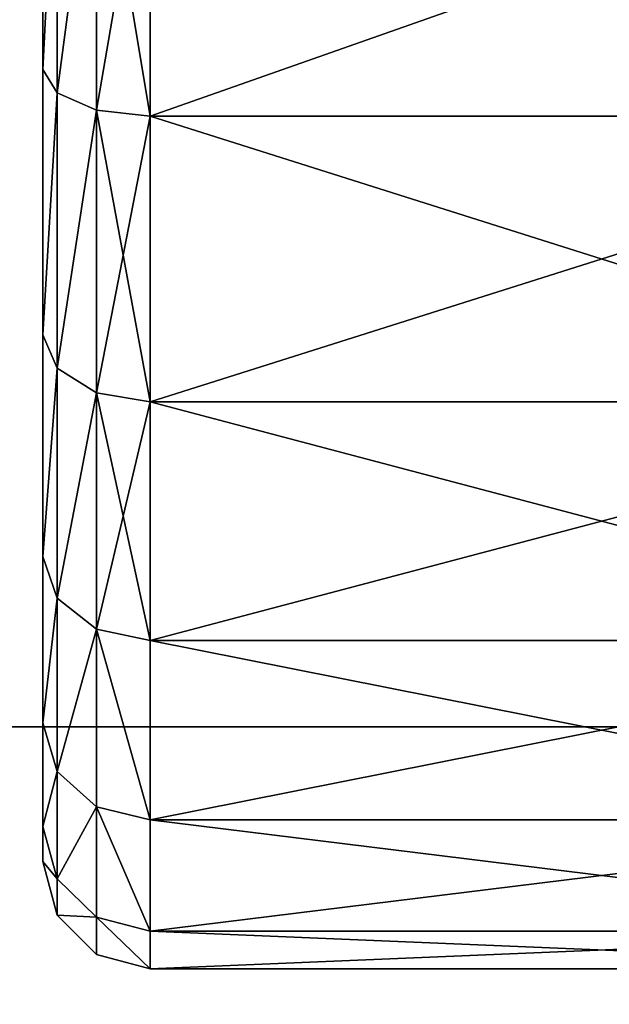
# Model space of a CAD drawing. Extents: x 0 to 48.8, y 0 to 26.9.
# Tile 851 of 872: x 46.288 to 46.672, y 8.695 to 9.336. Entities that reach past the tile are written whole.
import ezdxf

# ---------------------------------------------------------------- set-up
doc = ezdxf.new("R2010")
doc.units = 0
doc.header["$MEASUREMENT"] = 0
doc.layers.get('0').update_dxf_attribs({"linetype": 'CONTINUOUS'})
doc.layers.add('BODY', color=251, linetype='CONTINUOUS')

# ---------------------------------------------------------------- blocks, each defined once
blk = doc.blocks.new('T48IT100NP_TRADECAD_DXF')
at = {"layer": 'BODY', "color": 0}
for p, q in [((46.3029, 9.4955, 2.1392), (46.3029, 9.3031, 2.0719)), ((46.3029, 9.3031, 0.4311), (46.3029, 9.4955, 0.3638)), ((46.3029, 9.3031, 0.4311), (46.3029, 9.4955, 0.3638)), ((46.3029, 9.4955, 2.1392), (46.3029, 9.3031, 2.0719)), ((46.3123, 9.2879, 0.3996), (46.3123, 9.4877, 0.3297)), ((46.3123, 9.2879, 0.3996), (46.3123, 9.4877, 0.3297)), ((46.3123, 9.4877, 2.1733), (46.3123, 9.2879, 2.1034)), ((46.3123, 9.4877, 2.1733), (46.3123, 9.2879, 2.1034)), ((46.3379, 9.2767, 0.3765), (46.3379, 9.482, 0.3047)), ((46.3379, 9.2767, 0.3765), (46.3379, 9.482, 0.3047)), ((46.3379, 9.482, 2.1983), (46.3379, 9.2767, 2.1265)), ((46.3379, 9.482, 2.1983), (46.3379, 9.2767, 2.1265)), ((46.3729, 9.2727, 0.3681), (46.3729, 9.4799, 0.2956)), ((46.3729, 9.2727, 0.3681), (46.3729, 9.4799, 0.2956)), ((46.3729, 9.4799, 2.2075), (46.3729, 9.2727, 2.135)), ((46.3729, 9.4799, 2.2075), (46.3729, 9.2727, 2.135)), ((46.3029, 9.3031, 2.0719), (46.3029, 9.1304, 1.9634)), ((46.3029, 9.1304, 0.5396), (46.3029, 9.3031, 0.4311)), ((46.3029, 9.3031, 0.4311), (46.3123, 9.2879, 0.3996)), ((46.3029, 9.3031, 0.4311), (46.3123, 9.2879, 0.3996)), ((46.3029, 9.1304, 0.5396), (46.3029, 9.3031, 0.4311)), ((46.3029, 9.3031, 2.0719), (46.3123, 9.2879, 2.1034)), ((46.3029, 9.3031, 2.0719), (46.3029, 9.1304, 1.9634)), ((46.3029, 9.3031, 2.0719), (46.3123, 9.2879, 2.1034)), ((46.3123, 9.2879, 0.3996), (46.3379, 9.2767, 0.3765)), ((46.3123, 9.1086, 0.5123), (46.3123, 9.2879, 0.3996)), ((46.3123, 9.2879, 0.3996), (46.3379, 9.2767, 0.3765)), ((46.3123, 9.1086, 0.5123), (46.3123, 9.2879, 0.3996)), ((46.3123, 9.2879, 2.1034), (46.3123, 9.1086, 1.9908)), ((46.3123, 9.2879, 2.1034), (46.3379, 9.2767, 2.1265)), ((46.3123, 9.2879, 2.1034), (46.3123, 9.1086, 1.9908)), ((46.3123, 9.2879, 2.1034), (46.3379, 9.2767, 2.1265)), ((46.3379, 9.2767, 0.3765), (46.3729, 9.2727, 0.3681)), ((46.3379, 9.0926, 0.4922), (46.3379, 9.2767, 0.3765)), ((46.3379, 9.2767, 0.3765), (46.3729, 9.2727, 0.3681)), ((46.3379, 9.0926, 0.4922), (46.3379, 9.2767, 0.3765)), ((46.3379, 9.2767, 2.1265), (46.3379, 9.0926, 2.0108)), ((46.3379, 9.2767, 2.1265), (46.3729, 9.2727, 2.135)), ((46.3379, 9.2767, 2.1265), (46.3379, 9.0926, 2.0108)), ((46.3379, 9.2767, 2.1265), (46.3729, 9.2727, 2.135)), ((46.3729, 9.2727, 0.3681), (46.9608, 9.2727, 0.3681)), ((46.3729, 9.0868, 0.4849), (46.3729, 9.2727, 0.3681)), ((46.3729, 9.2727, 0.3681), (46.9608, 9.2727, 0.3681)), ((46.3729, 9.0868, 0.4849), (46.3729, 9.2727, 0.3681)), ((46.3729, 9.2727, 2.135), (46.3729, 9.0868, 2.0181)), ((46.3729, 9.2727, 2.135), (46.9608, 9.2727, 2.135)), ((46.3729, 9.2727, 2.135), (46.3729, 9.0868, 2.0181)), ((46.3729, 9.2727, 2.135), (46.9608, 9.2727, 2.135)), ((46.3029, 9.1304, 1.9634), (46.3029, 8.9862, 1.8192)), ((46.3029, 8.9862, 0.6838), (46.3029, 9.1304, 0.5396)), ((46.3029, 9.1304, 0.5396), (46.3123, 9.1086, 0.5123)), ((46.3029, 9.1304, 0.5396), (46.3123, 9.1086, 0.5123)), ((46.3029, 8.9862, 0.6838), (46.3029, 9.1304, 0.5396)), ((46.3029, 9.1304, 1.9634), (46.3123, 9.1086, 1.9908)), ((46.3029, 9.1304, 1.9634), (46.3029, 8.9862, 1.8192)), ((46.3029, 9.1304, 1.9634), (46.3123, 9.1086, 1.9908)), ((46.3123, 9.1086, 0.5123), (46.3379, 9.0926, 0.4922)), ((46.3123, 8.9589, 0.662), (46.3123, 9.1086, 0.5123)), ((46.3123, 9.1086, 0.5123), (46.3379, 9.0926, 0.4922)), ((46.3123, 8.9589, 0.662), (46.3123, 9.1086, 0.5123)), ((46.3123, 9.1086, 1.9908), (46.3123, 8.9589, 1.841)), ((46.3123, 9.1086, 1.9908), (46.3379, 9.0926, 2.0108)), ((46.3123, 9.1086, 1.9908), (46.3123, 8.9589, 1.841)), ((46.3123, 9.1086, 1.9908), (46.3379, 9.0926, 2.0108)), ((46.3379, 9.0926, 0.4922), (46.3729, 9.0868, 0.4849)), ((46.3379, 8.9388, 0.646), (46.3379, 9.0926, 0.4922)), ((46.3379, 9.0926, 0.4922), (46.3729, 9.0868, 0.4849)), ((46.3379, 8.9388, 0.646), (46.3379, 9.0926, 0.4922)), ((46.3379, 9.0926, 2.0108), (46.3379, 8.9388, 1.857)), ((46.3379, 9.0926, 2.0108), (46.3729, 9.0868, 2.0181)), ((46.3379, 9.0926, 2.0108), (46.3379, 8.9388, 1.857)), ((46.3379, 9.0926, 2.0108), (46.3729, 9.0868, 2.0181)), ((46.3729, 9.0868, 0.4849), (46.9608, 9.0868, 0.4849)), ((46.3729, 8.9315, 0.6402), (46.3729, 9.0868, 0.4849)), ((46.3729, 9.0868, 0.4849), (46.9608, 9.0868, 0.4849)), ((46.3729, 8.9315, 0.6402), (46.3729, 9.0868, 0.4849)), ((46.3729, 9.0868, 2.0181), (46.3729, 8.9315, 1.8629)), ((46.3729, 9.0868, 2.0181), (46.9608, 9.0868, 2.0181)), ((46.3729, 9.0868, 2.0181), (46.3729, 8.9315, 1.8629)), ((46.3729, 9.0868, 2.0181), (46.9608, 9.0868, 2.0181)), ((46.3029, 8.9862, 1.8192), (46.3029, 8.8777, 1.6466)), ((46.3029, 8.8777, 0.8564), (46.3029, 8.9862, 0.6838)), ((46.3029, 8.9862, 0.6838), (46.3123, 8.9589, 0.662)), ((46.3029, 8.9862, 0.6838), (46.3123, 8.9589, 0.662)), ((46.3029, 8.8777, 0.8564), (46.3029, 8.9862, 0.6838)), ((46.3029, 8.9862, 1.8192), (46.3123, 8.9589, 1.841)), ((46.3029, 8.9862, 1.8192), (46.3029, 8.8777, 1.6466)), ((46.3029, 8.9862, 1.8192), (46.3123, 8.9589, 1.841)), ((46.3123, 8.9589, 0.662), (46.3379, 8.9388, 0.646)), ((46.3123, 8.8462, 0.8413), (46.3123, 8.9589, 0.662)), ((46.3123, 8.9589, 0.662), (46.3379, 8.9388, 0.646)), ((46.3123, 8.8462, 0.8413), (46.3123, 8.9589, 0.662)), ((46.3123, 8.9589, 1.841), (46.3123, 8.8462, 1.6618)), ((46.3123, 8.9589, 1.841), (46.3379, 8.9388, 1.857)), ((46.3123, 8.9589, 1.841), (46.3123, 8.8462, 1.6618)), ((46.3123, 8.9589, 1.841), (46.3379, 8.9388, 1.857)), ((46.3379, 8.9388, 0.646), (46.3729, 8.9315, 0.6402)), ((46.3379, 8.8231, 0.8301), (46.3379, 8.9388, 0.646)), ((46.3379, 8.9388, 0.646), (46.3729, 8.9315, 0.6402)), ((46.3379, 8.8231, 0.8301), (46.3379, 8.9388, 0.646)), ((46.3379, 8.9388, 1.857), (46.3379, 8.8231, 1.6729)), ((46.3379, 8.9388, 1.857), (46.3729, 8.9315, 1.8629)), ((46.3379, 8.9388, 1.857), (46.3379, 8.8231, 1.6729)), ((46.3379, 8.9388, 1.857), (46.3729, 8.9315, 1.8629)), ((46.3729, 8.9315, 0.6402), (46.9608, 8.9315, 0.6402)), ((46.3729, 8.8147, 0.8261), (46.3729, 8.9315, 0.6402)), ((46.3729, 8.9315, 0.6402), (46.9608, 8.9315, 0.6402)), ((46.3729, 8.8147, 0.8261), (46.3729, 8.9315, 0.6402)), ((46.3729, 8.9315, 1.8629), (46.3729, 8.8147, 1.677)), ((46.3729, 8.9315, 1.8629), (46.9608, 8.9315, 1.8629)), ((46.3729, 8.9315, 1.8629), (46.3729, 8.8147, 1.677)), ((46.3729, 8.9315, 1.8629), (46.9608, 8.9315, 1.8629)), ((30.8788, 8.8751, 80.6752), (48.044, 8.8751, 80.6752)), ((48.044, 8.8751, 81.6652), (30.8788, 8.8751, 81.6652)), ((48.044, 8.8751, 81.6652), (30.8788, 8.8751, 81.6652)), ((30.8788, 8.8751, 80.6752), (48.044, 8.8751, 80.6752)), ((46.3029, 8.8777, 1.6466), (46.3029, 8.8104, 1.4541)), ((46.3029, 8.8104, 1.0489), (46.3029, 8.8777, 0.8564)), ((46.3029, 8.8777, 0.8564), (46.3123, 8.8462, 0.8413)), ((46.3029, 8.8777, 0.8564), (46.3123, 8.8462, 0.8413)), ((46.3029, 8.8104, 1.0489), (46.3029, 8.8777, 0.8564)), ((46.3029, 8.8777, 1.6466), (46.3123, 8.8462, 1.6618)), ((46.3029, 8.8777, 1.6466), (46.3029, 8.8104, 1.4541)), ((46.3029, 8.8777, 1.6466), (46.3123, 8.8462, 1.6618)), ((46.3123, 8.8462, 0.8413), (46.3379, 8.8231, 0.8301)), ((46.3123, 8.7763, 1.0411), (46.3123, 8.8462, 0.8413)), ((46.3123, 8.8462, 0.8413), (46.3379, 8.8231, 0.8301)), ((46.3123, 8.7763, 1.0411), (46.3123, 8.8462, 0.8413)), ((46.3123, 8.8462, 1.6618), (46.3123, 8.7763, 1.4619)), ((46.3123, 8.8462, 1.6618), (46.3379, 8.8231, 1.6729)), ((46.3123, 8.8462, 1.6618), (46.3123, 8.7763, 1.4619)), ((46.3123, 8.8462, 1.6618), (46.3379, 8.8231, 1.6729)), ((46.3379, 8.8231, 0.8301), (46.3729, 8.8147, 0.8261)), ((46.3379, 8.7513, 1.0354), (46.3379, 8.8231, 0.8301)), ((46.3379, 8.8231, 0.8301), (46.3729, 8.8147, 0.8261)), ((46.3379, 8.7513, 1.0354), (46.3379, 8.8231, 0.8301)), ((46.3379, 8.8231, 1.6729), (46.3379, 8.7513, 1.4676)), ((46.3379, 8.8231, 1.6729), (46.3729, 8.8147, 1.677)), ((46.3379, 8.8231, 1.6729), (46.3379, 8.7513, 1.4676)), ((46.3379, 8.8231, 1.6729), (46.3729, 8.8147, 1.677)), ((46.3729, 8.8147, 0.8261), (46.9608, 8.8147, 0.8261)), ((46.3729, 8.7422, 1.0333), (46.3729, 8.8147, 0.8261)), ((46.3729, 8.8147, 0.8261), (46.9608, 8.8147, 0.8261)), ((46.3729, 8.7422, 1.0333), (46.3729, 8.8147, 0.8261)), ((46.3729, 8.8147, 1.677), (46.3729, 8.7422, 1.4697)), ((46.3729, 8.8147, 1.677), (46.9608, 8.8147, 1.677)), ((46.3729, 8.8147, 1.677), (46.3729, 8.7422, 1.4697)), ((46.3729, 8.8147, 1.677), (46.9608, 8.8147, 1.677)), ((46.3029, 8.8104, 1.4541), (46.3029, 8.7876, 1.2515)), ((46.3029, 8.7876, 1.2515), (46.3029, 8.8104, 1.0489)), ((46.3029, 8.8104, 1.0489), (46.3123, 8.7763, 1.0411)), ((46.3029, 8.8104, 1.0489), (46.3123, 8.7763, 1.0411)), ((46.3029, 8.7876, 1.2515), (46.3029, 8.8104, 1.0489)), ((46.3029, 8.8104, 1.4541), (46.3123, 8.7763, 1.4619)), ((46.3029, 8.8104, 1.4541), (46.3029, 8.7876, 1.2515)), ((46.3029, 8.8104, 1.4541), (46.3123, 8.7763, 1.4619)), ((46.3029, 8.7876, 1.2515), (46.3123, 8.7526, 1.2515)), ((46.3029, 8.7876, 1.2515), (46.3123, 8.7526, 1.2515)), ((46.3123, 8.7763, 1.0411), (46.3379, 8.7513, 1.0354)), ((46.3123, 8.7526, 1.2515), (46.3123, 8.7763, 1.0411)), ((46.3123, 8.7763, 1.0411), (46.3379, 8.7513, 1.0354)), ((46.3123, 8.7526, 1.2515), (46.3123, 8.7763, 1.0411)), ((46.3123, 8.7763, 1.4619), (46.3123, 8.7526, 1.2515)), ((46.3123, 8.7763, 1.4619), (46.3379, 8.7513, 1.4676)), ((46.3123, 8.7763, 1.4619), (46.3123, 8.7526, 1.2515)), ((46.3123, 8.7763, 1.4619), (46.3379, 8.7513, 1.4676)), ((46.3123, 8.7526, 1.2515), (46.3379, 8.727, 1.2515)), ((46.3123, 8.7526, 1.2515), (46.3379, 8.727, 1.2515)), ((46.3379, 8.7513, 1.0354), (46.3729, 8.7422, 1.0333)), ((46.3379, 8.727, 1.2515), (46.3379, 8.7513, 1.0354)), ((46.3379, 8.7513, 1.0354), (46.3729, 8.7422, 1.0333)), ((46.3379, 8.727, 1.2515), (46.3379, 8.7513, 1.0354)), ((46.3379, 8.7513, 1.4676), (46.3379, 8.727, 1.2515)), ((46.3379, 8.7513, 1.4676), (46.3729, 8.7422, 1.4697)), ((46.3379, 8.7513, 1.4676), (46.3379, 8.727, 1.2515)), ((46.3379, 8.7513, 1.4676), (46.3729, 8.7422, 1.4697)), ((46.3729, 8.7422, 1.0333), (46.9608, 8.7422, 1.0333)), ((46.3729, 8.7176, 1.2515), (46.3729, 8.7422, 1.0333)), ((46.3729, 8.7422, 1.0333), (46.9608, 8.7422, 1.0333)), ((46.3729, 8.7176, 1.2515), (46.3729, 8.7422, 1.0333)), ((46.3729, 8.7422, 1.4697), (46.3729, 8.7176, 1.2515)), ((46.3729, 8.7422, 1.4697), (46.9608, 8.7422, 1.4697)), ((46.3729, 8.7422, 1.4697), (46.3729, 8.7176, 1.2515)), ((46.3729, 8.7422, 1.4697), (46.9608, 8.7422, 1.4697)), ((46.3379, 8.727, 1.2515), (46.3729, 8.7176, 1.2515)), ((46.3379, 8.727, 1.2515), (46.3729, 8.7176, 1.2515)), ((46.3729, 8.7176, 1.2515), (46.9608, 8.7176, 1.2515)), ((46.3729, 8.7176, 1.2515), (46.9608, 8.7176, 1.2515))]:
    blk.add_line(p, q, dxfattribs=at)
at = {"layer": 'BODY', "color": 251}
mesh = blk.add_polyface(dxfattribs=at)
corners = [(48.044, 26.7622, 81.6652), (30.8788, 8.8751, 81.6652), (30.8788, 26.7622, 81.6652), (48.044, 8.8751, 81.6652)]
mesh.append_faces([[corners[k] for k in face] for face in [(0, 1, 2), (1, 0, 3)]], dxfattribs={"vtx0": -1, "color": 251})
mesh = blk.add_polyface(dxfattribs=at)
corners = [(0.8004, 6.66, 1.2161), (3.0645, 7.4022, 1.2161), (0.8004, 25.6657, 1.2161), (48.044, 6.66, 1.2161), (45.479, 7.4022, 1.2161), (45.479, 25.6657, 1.2161), (48.044, 25.6657, 1.2161), (3.0645, 25.6657, 1.2161)]
mesh.append_faces([[corners[k] for k in face] for face in [(5, 3, 6)]], dxfattribs={"vtx0": -1, "color": 251})
mesh.append_faces([[corners[k] for k in face] for face in [(0, 1, 2), (1, 3, 4), (4, 3, 5)]], dxfattribs={"vtx0": -1, "vtx1": -1, "color": 251})
mesh.append_faces([[corners[k] for k in face] for face in [(1, 0, 3)]], dxfattribs={"vtx0": -1, "vtx2": -1, "color": 251})
mesh.append_faces([[corners[k] for k in face] for face in [(7, 2, 1)]], dxfattribs={"vtx1": -1, "color": 251})
mesh = blk.add_polyface(dxfattribs=at)
corners = [(46.3029, 8.8104, 1.0489), (46.3029, 8.8104, 1.4541), (46.3029, 8.7876, 1.2515), (46.3029, 8.8777, 0.8564), (46.3029, 8.8777, 1.6466), (46.3029, 8.9862, 0.6838), (46.3029, 8.9862, 1.8192), (46.3029, 9.1304, 0.5396), (46.3029, 9.1304, 1.9634), (46.3029, 9.3031, 0.4311), (46.3029, 9.3031, 2.0719), (46.3029, 9.4955, 0.3638), (46.3029, 9.4955, 2.1392), (46.3029, 9.6981, 0.341), (46.3029, 9.6981, 2.1621), (46.3029, 9.9007, 0.3638), (46.3029, 9.9007, 2.1392), (46.3029, 10.0932, 0.4311), (46.3029, 10.0932, 2.0719), (46.3029, 10.2658, 0.5396), (46.3029, 10.2658, 1.9634), (46.3029, 10.41, 0.6838), (46.3029, 10.41, 1.8192), (46.3029, 10.5185, 0.8564), (46.3029, 10.5185, 1.6466), (46.3029, 10.5858, 1.0489), (46.3029, 10.5858, 1.4541), (46.3029, 10.6087, 1.2515)]
mesh.append_faces([[corners[k] for k in face] for face in [(0, 1, 2), (26, 25, 27)]], dxfattribs={"vtx0": -1, "color": 251})
mesh.append_faces([[corners[k] for k in face] for face in [(1, 3, 4), (4, 5, 6), (6, 7, 8), (8, 9, 10), (10, 11, 12), (12, 13, 14), (14, 15, 16), (16, 17, 18), (18, 19, 20), (20, 21, 22), (22, 23, 24), (24, 25, 26)]], dxfattribs={"vtx0": -1, "vtx1": -1, "color": 251})
mesh.append_faces([[corners[k] for k in face] for face in [(1, 0, 3), (4, 3, 5), (6, 5, 7), (8, 7, 9), (10, 9, 11), (12, 11, 13), (14, 13, 15), (16, 15, 17), (18, 17, 19), (20, 19, 21), (22, 21, 23), (24, 23, 25)]], dxfattribs={"vtx0": -1, "vtx2": -1, "color": 251})
mesh = blk.add_polyface(dxfattribs=at)
corners = [(46.3123, 9.4877, 0.3297), (46.3029, 9.3031, 0.4311), (46.3123, 9.2879, 0.3996), (46.3029, 9.4955, 0.3638)]
mesh.append_faces([[corners[k] for k in face] for face in [(0, 1, 2), (1, 0, 3)]], dxfattribs={"vtx0": -1, "color": 251})
mesh = blk.add_polyface(dxfattribs=at)
corners = [(46.3029, 9.3031, 2.0719), (46.3123, 9.4877, 2.1733), (46.3123, 9.2879, 2.1034), (46.3029, 9.4955, 2.1392)]
mesh.append_faces([[corners[k] for k in face] for face in [(0, 1, 2), (1, 0, 3)]], dxfattribs={"vtx0": -1, "color": 251})
mesh = blk.add_polyface(dxfattribs=at)
corners = [(46.3379, 9.482, 0.3047), (46.3123, 9.2879, 0.3996), (46.3379, 9.2767, 0.3765), (46.3123, 9.4877, 0.3297)]
mesh.append_faces([[corners[k] for k in face] for face in [(0, 1, 2), (1, 0, 3)]], dxfattribs={"vtx0": -1, "color": 251})
mesh = blk.add_polyface(dxfattribs=at)
corners = [(46.3123, 9.2879, 2.1034), (46.3379, 9.482, 2.1983), (46.3379, 9.2767, 2.1265), (46.3123, 9.4877, 2.1733)]
mesh.append_faces([[corners[k] for k in face] for face in [(0, 1, 2), (1, 0, 3)]], dxfattribs={"vtx0": -1, "color": 251})
mesh = blk.add_polyface(dxfattribs=at)
corners = [(46.3729, 9.2727, 0.3681), (46.3379, 9.482, 0.3047), (46.3379, 9.2767, 0.3765), (46.3729, 9.4799, 0.2956)]
mesh.append_faces([[corners[k] for k in face] for face in [(0, 1, 2), (1, 0, 3)]], dxfattribs={"vtx0": -1, "color": 251})
mesh = blk.add_polyface(dxfattribs=at)
corners = [(46.3729, 9.4799, 2.2075), (46.3379, 9.2767, 2.1265), (46.3379, 9.482, 2.1983), (46.3729, 9.2727, 2.135)]
mesh.append_faces([[corners[k] for k in face] for face in [(0, 1, 2), (1, 0, 3)]], dxfattribs={"vtx0": -1, "color": 251})
mesh = blk.add_polyface(dxfattribs=at)
corners = [(46.9608, 9.2727, 0.3681), (46.3729, 9.4799, 0.2956), (46.3729, 9.2727, 0.3681), (46.9608, 9.4799, 0.2956)]
mesh.append_faces([[corners[k] for k in face] for face in [(0, 1, 2), (1, 0, 3)]], dxfattribs={"vtx0": -1, "color": 251})
mesh = blk.add_polyface(dxfattribs=at)
corners = [(46.9608, 9.4799, 2.2075), (46.3729, 9.2727, 2.135), (46.3729, 9.4799, 2.2075), (46.9608, 9.2727, 2.135)]
mesh.append_faces([[corners[k] for k in face] for face in [(0, 1, 2), (1, 0, 3)]], dxfattribs={"vtx0": -1, "color": 251})
mesh = blk.add_polyface(dxfattribs=at)
corners = [(46.3123, 9.2879, 0.3996), (46.3029, 9.1304, 0.5396), (46.3123, 9.1086, 0.5123), (46.3029, 9.3031, 0.4311)]
mesh.append_faces([[corners[k] for k in face] for face in [(0, 1, 2), (1, 0, 3)]], dxfattribs={"vtx0": -1, "color": 251})
mesh = blk.add_polyface(dxfattribs=at)
corners = [(46.3029, 9.1304, 1.9634), (46.3123, 9.2879, 2.1034), (46.3123, 9.1086, 1.9908), (46.3029, 9.3031, 2.0719)]
mesh.append_faces([[corners[k] for k in face] for face in [(0, 1, 2), (1, 0, 3)]], dxfattribs={"vtx0": -1, "color": 251})
mesh = blk.add_polyface(dxfattribs=at)
corners = [(46.3379, 9.2767, 0.3765), (46.3123, 9.1086, 0.5123), (46.3379, 9.0926, 0.4922), (46.3123, 9.2879, 0.3996)]
mesh.append_faces([[corners[k] for k in face] for face in [(0, 1, 2), (1, 0, 3)]], dxfattribs={"vtx0": -1, "color": 251})
mesh = blk.add_polyface(dxfattribs=at)
corners = [(46.3123, 9.1086, 1.9908), (46.3379, 9.2767, 2.1265), (46.3379, 9.0926, 2.0108), (46.3123, 9.2879, 2.1034)]
mesh.append_faces([[corners[k] for k in face] for face in [(0, 1, 2), (1, 0, 3)]], dxfattribs={"vtx0": -1, "color": 251})
mesh = blk.add_polyface(dxfattribs=at)
corners = [(46.3729, 9.0868, 0.4849), (46.3379, 9.2767, 0.3765), (46.3379, 9.0926, 0.4922), (46.3729, 9.2727, 0.3681)]
mesh.append_faces([[corners[k] for k in face] for face in [(0, 1, 2), (1, 0, 3)]], dxfattribs={"vtx0": -1, "color": 251})
mesh = blk.add_polyface(dxfattribs=at)
corners = [(46.3729, 9.2727, 2.135), (46.3379, 9.0926, 2.0108), (46.3379, 9.2767, 2.1265), (46.3729, 9.0868, 2.0181)]
mesh.append_faces([[corners[k] for k in face] for face in [(0, 1, 2), (1, 0, 3)]], dxfattribs={"vtx0": -1, "color": 251})
mesh = blk.add_polyface(dxfattribs=at)
corners = [(46.9608, 9.0868, 0.4849), (46.3729, 9.2727, 0.3681), (46.3729, 9.0868, 0.4849), (46.9608, 9.2727, 0.3681)]
mesh.append_faces([[corners[k] for k in face] for face in [(0, 1, 2), (1, 0, 3)]], dxfattribs={"vtx0": -1, "color": 251})
mesh = blk.add_polyface(dxfattribs=at)
corners = [(46.9608, 9.2727, 2.135), (46.3729, 9.0868, 2.0181), (46.3729, 9.2727, 2.135), (46.9608, 9.0868, 2.0181)]
mesh.append_faces([[corners[k] for k in face] for face in [(0, 1, 2), (1, 0, 3)]], dxfattribs={"vtx0": -1, "color": 251})
mesh = blk.add_polyface(dxfattribs=at)
corners = [(46.3123, 9.1086, 0.5123), (46.3029, 8.9862, 0.6838), (46.3123, 8.9589, 0.662), (46.3029, 9.1304, 0.5396)]
mesh.append_faces([[corners[k] for k in face] for face in [(0, 1, 2), (1, 0, 3)]], dxfattribs={"vtx0": -1, "color": 251})
mesh = blk.add_polyface(dxfattribs=at)
corners = [(46.3029, 8.9862, 1.8192), (46.3123, 9.1086, 1.9908), (46.3123, 8.9589, 1.841), (46.3029, 9.1304, 1.9634)]
mesh.append_faces([[corners[k] for k in face] for face in [(0, 1, 2), (1, 0, 3)]], dxfattribs={"vtx0": -1, "color": 251})
mesh = blk.add_polyface(dxfattribs=at)
corners = [(46.3379, 9.0926, 0.4922), (46.3123, 8.9589, 0.662), (46.3379, 8.9388, 0.646), (46.3123, 9.1086, 0.5123)]
mesh.append_faces([[corners[k] for k in face] for face in [(0, 1, 2), (1, 0, 3)]], dxfattribs={"vtx0": -1, "color": 251})
mesh = blk.add_polyface(dxfattribs=at)
corners = [(46.3123, 8.9589, 1.841), (46.3379, 9.0926, 2.0108), (46.3379, 8.9388, 1.857), (46.3123, 9.1086, 1.9908)]
mesh.append_faces([[corners[k] for k in face] for face in [(0, 1, 2), (1, 0, 3)]], dxfattribs={"vtx0": -1, "color": 251})
mesh = blk.add_polyface(dxfattribs=at)
corners = [(46.3379, 9.0926, 0.4922), (46.3729, 8.9315, 0.6402), (46.3729, 9.0868, 0.4849), (46.3379, 8.9388, 0.646)]
mesh.append_faces([[corners[k] for k in face] for face in [(0, 1, 2), (1, 0, 3)]], dxfattribs={"vtx0": -1, "color": 251})
mesh = blk.add_polyface(dxfattribs=at)
corners = [(46.3729, 9.0868, 2.0181), (46.3379, 8.9388, 1.857), (46.3379, 9.0926, 2.0108), (46.3729, 8.9315, 1.8629)]
mesh.append_faces([[corners[k] for k in face] for face in [(0, 1, 2), (1, 0, 3)]], dxfattribs={"vtx0": -1, "color": 251})
mesh = blk.add_polyface(dxfattribs=at)
corners = [(46.9608, 8.9315, 0.6402), (46.3729, 9.0868, 0.4849), (46.3729, 8.9315, 0.6402), (46.9608, 9.0868, 0.4849)]
mesh.append_faces([[corners[k] for k in face] for face in [(0, 1, 2), (1, 0, 3)]], dxfattribs={"vtx0": -1, "color": 251})
mesh = blk.add_polyface(dxfattribs=at)
corners = [(46.9608, 9.0868, 2.0181), (46.3729, 8.9315, 1.8629), (46.3729, 9.0868, 2.0181), (46.9608, 8.9315, 1.8629)]
mesh.append_faces([[corners[k] for k in face] for face in [(0, 1, 2), (1, 0, 3)]], dxfattribs={"vtx0": -1, "color": 251})
mesh = blk.add_polyface(dxfattribs=at)
corners = [(46.3123, 8.9589, 0.662), (46.3029, 8.8777, 0.8564), (46.3123, 8.8462, 0.8413), (46.3029, 8.9862, 0.6838)]
mesh.append_faces([[corners[k] for k in face] for face in [(0, 1, 2), (1, 0, 3)]], dxfattribs={"vtx0": -1, "color": 251})
mesh = blk.add_polyface(dxfattribs=at)
corners = [(46.3029, 8.8777, 1.6466), (46.3123, 8.9589, 1.841), (46.3123, 8.8462, 1.6618), (46.3029, 8.9862, 1.8192)]
mesh.append_faces([[corners[k] for k in face] for face in [(0, 1, 2), (1, 0, 3)]], dxfattribs={"vtx0": -1, "color": 251})
mesh = blk.add_polyface(dxfattribs=at)
corners = [(46.3379, 8.9388, 0.646), (46.3123, 8.8462, 0.8413), (46.3379, 8.8231, 0.8301), (46.3123, 8.9589, 0.662)]
mesh.append_faces([[corners[k] for k in face] for face in [(0, 1, 2), (1, 0, 3)]], dxfattribs={"vtx0": -1, "color": 251})
mesh = blk.add_polyface(dxfattribs=at)
corners = [(46.3123, 8.8462, 1.6618), (46.3379, 8.9388, 1.857), (46.3379, 8.8231, 1.6729), (46.3123, 8.9589, 1.841)]
mesh.append_faces([[corners[k] for k in face] for face in [(0, 1, 2), (1, 0, 3)]], dxfattribs={"vtx0": -1, "color": 251})
mesh = blk.add_polyface(dxfattribs=at)
corners = [(46.3379, 8.9388, 0.646), (46.3729, 8.8147, 0.8261), (46.3729, 8.9315, 0.6402), (46.3379, 8.8231, 0.8301)]
mesh.append_faces([[corners[k] for k in face] for face in [(0, 1, 2), (1, 0, 3)]], dxfattribs={"vtx0": -1, "color": 251})
mesh = blk.add_polyface(dxfattribs=at)
corners = [(46.3379, 8.9388, 1.857), (46.3729, 8.8147, 1.677), (46.3379, 8.8231, 1.6729), (46.3729, 8.9315, 1.8629)]
mesh.append_faces([[corners[k] for k in face] for face in [(0, 1, 2), (1, 0, 3)]], dxfattribs={"vtx0": -1, "color": 251})
mesh = blk.add_polyface(dxfattribs=at)
corners = [(46.3729, 8.8147, 0.8261), (46.9608, 8.9315, 0.6402), (46.3729, 8.9315, 0.6402), (46.9608, 8.8147, 0.8261)]
mesh.append_faces([[corners[k] for k in face] for face in [(0, 1, 2), (1, 0, 3)]], dxfattribs={"vtx0": -1, "color": 251})
mesh = blk.add_polyface(dxfattribs=at)
corners = [(46.3729, 8.9315, 1.8629), (46.9608, 8.8147, 1.677), (46.3729, 8.8147, 1.677), (46.9608, 8.9315, 1.8629)]
mesh.append_faces([[corners[k] for k in face] for face in [(0, 1, 2), (1, 0, 3)]], dxfattribs={"vtx0": -1, "color": 251})
mesh = blk.add_polyface(dxfattribs=at)
corners = [(30.4702, 8.8751, 80.6752), (18.3591, 6.1789, 80.6752), (18.3591, 8.8751, 80.6752), (48.044, 8.8751, 80.6752), (30.8788, 6.1789, 80.6752), (30.8788, 8.8751, 80.6752), (33.7245, 5.179, 80.6752), (47.6944, 5.179, 80.6752), (48.044, 5.179, 80.6752), (17.9505, 8.8751, 80.6752), (0.8004, 5.179, 80.6752), (0.8004, 8.8751, 80.6752), (0.9986, 5.179, 80.6752), (15.1672, 5.179, 80.6752), (17.9505, 6.1789, 80.6752), (30.4702, 6.1789, 80.6752)]
mesh.append_faces([[corners[k] for k in face] for face in [(0, 1, 2), (3, 4, 5), (7, 3, 8), (9, 10, 11)]], dxfattribs={"vtx0": -1, "color": 251})
mesh.append_faces([[corners[k] for k in face] for face in [(6, 3, 7), (10, 9, 12), (12, 9, 13), (13, 14, 6), (15, 1, 0)]], dxfattribs={"vtx0": -1, "vtx1": -1, "color": 251})
mesh.append_faces([[corners[k] for k in face] for face in [(4, 3, 6), (6, 1, 15)]], dxfattribs={"vtx0": -1, "vtx1": -1, "vtx2": -1, "color": 251})
mesh.append_faces([[corners[k] for k in face] for face in [(13, 9, 14), (6, 14, 1), (6, 15, 4)]], dxfattribs={"vtx0": -1, "vtx2": -1, "color": 251})
mesh = blk.add_polyface(dxfattribs=at)
corners = [(30.8788, 8.8751, 81.6652), (48.044, 8.8751, 80.6752), (30.8788, 8.8751, 80.6752), (48.044, 8.8751, 81.6652)]
mesh.append_faces([[corners[k] for k in face] for face in [(0, 1, 2), (1, 0, 3)]], dxfattribs={"vtx0": -1, "color": 251})
mesh = blk.add_polyface(dxfattribs=at)
corners = [(46.3123, 8.8462, 0.8413), (46.3029, 8.8104, 1.0489), (46.3123, 8.7763, 1.0411), (46.3029, 8.8777, 0.8564)]
mesh.append_faces([[corners[k] for k in face] for face in [(0, 1, 2), (1, 0, 3)]], dxfattribs={"vtx0": -1, "color": 251})
mesh = blk.add_polyface(dxfattribs=at)
corners = [(46.3029, 8.8104, 1.4541), (46.3123, 8.8462, 1.6618), (46.3123, 8.7763, 1.4619), (46.3029, 8.8777, 1.6466)]
mesh.append_faces([[corners[k] for k in face] for face in [(0, 1, 2), (1, 0, 3)]], dxfattribs={"vtx0": -1, "color": 251})
mesh = blk.add_polyface(dxfattribs=at)
corners = [(46.3379, 8.8231, 0.8301), (46.3123, 8.7763, 1.0411), (46.3379, 8.7513, 1.0354), (46.3123, 8.8462, 0.8413)]
mesh.append_faces([[corners[k] for k in face] for face in [(0, 1, 2), (1, 0, 3)]], dxfattribs={"vtx0": -1, "color": 251})
mesh = blk.add_polyface(dxfattribs=at)
corners = [(46.3123, 8.7763, 1.4619), (46.3379, 8.8231, 1.6729), (46.3379, 8.7513, 1.4676), (46.3123, 8.8462, 1.6618)]
mesh.append_faces([[corners[k] for k in face] for face in [(0, 1, 2), (1, 0, 3)]], dxfattribs={"vtx0": -1, "color": 251})
mesh = blk.add_polyface(dxfattribs=at)
corners = [(46.3379, 8.8231, 0.8301), (46.3729, 8.7422, 1.0333), (46.3729, 8.8147, 0.8261), (46.3379, 8.7513, 1.0354)]
mesh.append_faces([[corners[k] for k in face] for face in [(0, 1, 2), (1, 0, 3)]], dxfattribs={"vtx0": -1, "color": 251})
mesh = blk.add_polyface(dxfattribs=at)
corners = [(46.3379, 8.8231, 1.6729), (46.3729, 8.7422, 1.4697), (46.3379, 8.7513, 1.4676), (46.3729, 8.8147, 1.677)]
mesh.append_faces([[corners[k] for k in face] for face in [(0, 1, 2), (1, 0, 3)]], dxfattribs={"vtx0": -1, "color": 251})
mesh = blk.add_polyface(dxfattribs=at)
corners = [(46.3729, 8.7422, 1.0333), (46.9608, 8.8147, 0.8261), (46.3729, 8.8147, 0.8261), (46.9608, 8.7422, 1.0333)]
mesh.append_faces([[corners[k] for k in face] for face in [(0, 1, 2), (1, 0, 3)]], dxfattribs={"vtx0": -1, "color": 251})
mesh = blk.add_polyface(dxfattribs=at)
corners = [(46.3729, 8.8147, 1.677), (46.9608, 8.7422, 1.4697), (46.3729, 8.7422, 1.4697), (46.9608, 8.8147, 1.677)]
mesh.append_faces([[corners[k] for k in face] for face in [(0, 1, 2), (1, 0, 3)]], dxfattribs={"vtx0": -1, "color": 251})
mesh = blk.add_polyface(dxfattribs=at)
corners = [(46.3123, 8.7763, 1.0411), (46.3029, 8.7876, 1.2515), (46.3123, 8.7526, 1.2515), (46.3029, 8.8104, 1.0489)]
mesh.append_faces([[corners[k] for k in face] for face in [(0, 1, 2), (1, 0, 3)]], dxfattribs={"vtx0": -1, "color": 251})
mesh = blk.add_polyface(dxfattribs=at)
corners = [(46.3029, 8.7876, 1.2515), (46.3123, 8.7763, 1.4619), (46.3123, 8.7526, 1.2515), (46.3029, 8.8104, 1.4541)]
mesh.append_faces([[corners[k] for k in face] for face in [(0, 1, 2), (1, 0, 3)]], dxfattribs={"vtx0": -1, "color": 251})
mesh = blk.add_polyface(dxfattribs=at)
corners = [(46.3379, 8.7513, 1.0354), (46.3123, 8.7526, 1.2515), (46.3379, 8.727, 1.2515), (46.3123, 8.7763, 1.0411)]
mesh.append_faces([[corners[k] for k in face] for face in [(0, 1, 2), (1, 0, 3)]], dxfattribs={"vtx0": -1, "color": 251})
mesh = blk.add_polyface(dxfattribs=at)
corners = [(46.3123, 8.7526, 1.2515), (46.3379, 8.7513, 1.4676), (46.3379, 8.727, 1.2515), (46.3123, 8.7763, 1.4619)]
mesh.append_faces([[corners[k] for k in face] for face in [(0, 1, 2), (1, 0, 3)]], dxfattribs={"vtx0": -1, "color": 251})
mesh = blk.add_polyface(dxfattribs=at)
corners = [(46.3379, 8.7513, 1.0354), (46.3729, 8.7176, 1.2515), (46.3729, 8.7422, 1.0333), (46.3379, 8.727, 1.2515)]
mesh.append_faces([[corners[k] for k in face] for face in [(0, 1, 2), (1, 0, 3)]], dxfattribs={"vtx0": -1, "color": 251})
mesh = blk.add_polyface(dxfattribs=at)
corners = [(46.3379, 8.7513, 1.4676), (46.3729, 8.7176, 1.2515), (46.3379, 8.727, 1.2515), (46.3729, 8.7422, 1.4697)]
mesh.append_faces([[corners[k] for k in face] for face in [(0, 1, 2), (1, 0, 3)]], dxfattribs={"vtx0": -1, "color": 251})
mesh = blk.add_polyface(dxfattribs=at)
corners = [(46.3729, 8.7176, 1.2515), (46.9608, 8.7422, 1.0333), (46.3729, 8.7422, 1.0333), (46.9608, 8.7176, 1.2515)]
mesh.append_faces([[corners[k] for k in face] for face in [(0, 1, 2), (1, 0, 3)]], dxfattribs={"vtx0": -1, "color": 251})
mesh = blk.add_polyface(dxfattribs=at)
corners = [(46.3729, 8.7422, 1.4697), (46.9608, 8.7176, 1.2515), (46.3729, 8.7176, 1.2515), (46.9608, 8.7422, 1.4697)]
mesh.append_faces([[corners[k] for k in face] for face in [(0, 1, 2), (1, 0, 3)]], dxfattribs={"vtx0": -1, "color": 251})

msp = doc.modelspace()

# ---------------------------------------------------------------- block references
at = {"color": 0}
msp.add_blockref('T48IT100NP_TRADECAD_DXF', (0, 0), dxfattribs=at)

doc.saveas('drawing.dxf')
